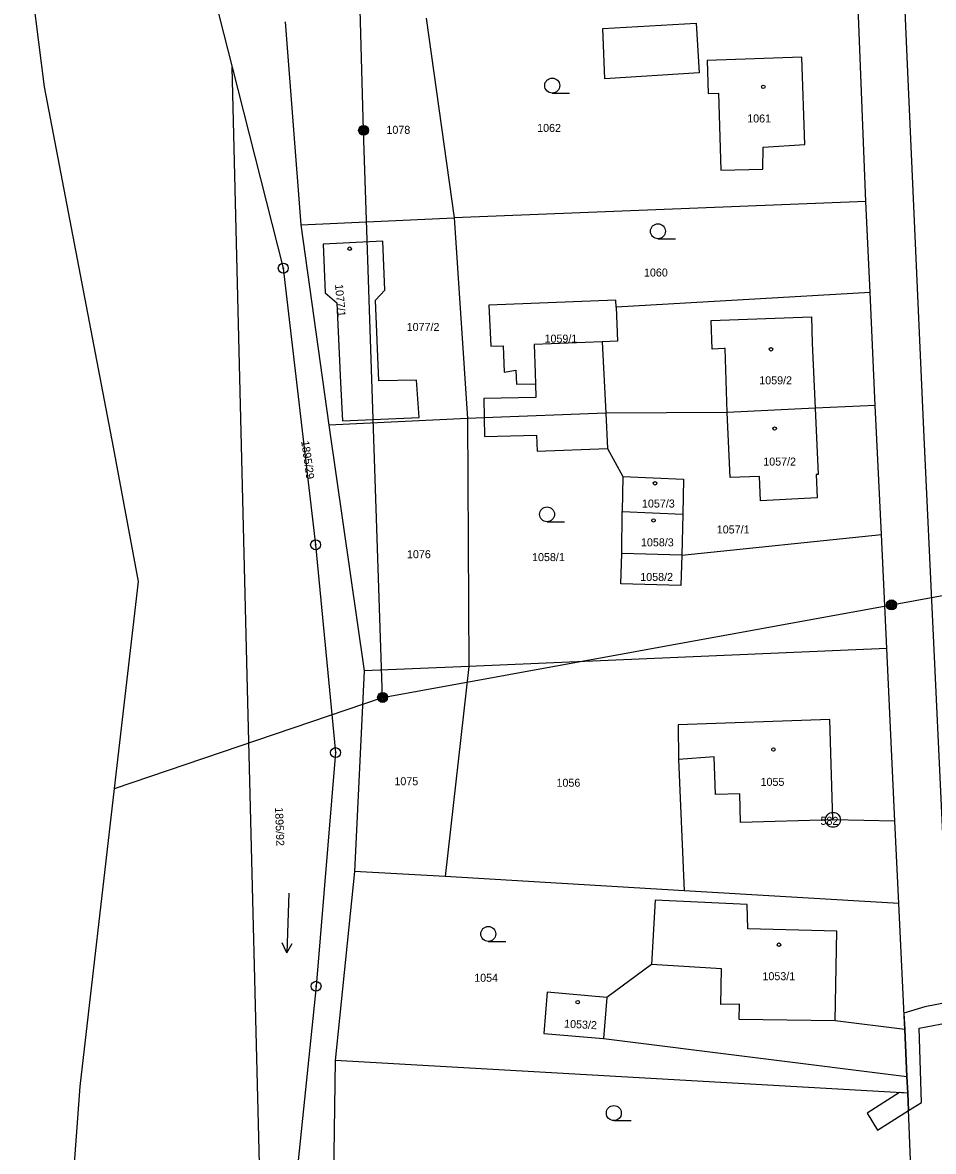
# Model space of a CAD drawing. Extents: x -587171 to -555306, y -1167727 to -1074732.
# Drawn here: x -560163.5 to -560072.1, y -1077081.2 to -1076968 of the extents above; entities that cross this region are included whole.
import ezdxf

# ---------------------------------------------------------------- set-up
doc = ezdxf.new("R2010")
doc.units = 0
for name, color, linetype in [('Hranice parcel', 7, 'Continuous'), ('Parcelní čísla', 7, 'Continuous'), ('Poz předměty', 7, 'Continuous'), ('Vnitřní kresba', 7, 'Continuous'), ('Věcná břemena k části', 7, 'Continuous'), ('Značky bodu BP', 7, 'Continuous'), ('Značky budov', 7, 'Continuous'), ('Značky kultur', 7, 'Continuous')]:
    doc.layers.add(name, color=color, linetype=linetype)

msp = doc.modelspace()

# ---------------------------------------------------------------- linework, layer by layer
at = {"layer": 'Hranice parcel'}
for p, q in [((-560161.27, -1076974.44), (-560163.47, -1076957.02)), ((-560078.91, -1076985.94), (-560079.69, -1076966.43)), ((-560137.16, -1076967.9), (-560135.56, -1076988.25)), ((-560123.01, -1076967.54), (-560120.19, -1076987.58)), ((-560154.36, -1077010.57), (-560161.27, -1076974.44)), ((-560078.91, -1076985.94), (-560120.19, -1076987.58)), ((-560078.49, -1076995.04), (-560078.91, -1076985.94)), ((-560135.56, -1076988.25), (-560120.19, -1076987.58)), ((-560120.19, -1076987.58), (-560118.86, -1077007.69)), ((-560135.56, -1076988.25), (-560132.77, -1077008.35)), ((-560077.98, -1077006.38), (-560078.49, -1076995.04)), ((-560084.01, -1077006.66), (-560092.84, -1077007.08)), ((-560077.98, -1077006.38), (-560084.01, -1077006.66)), ((-560077.36, -1077019.32), (-560077.98, -1077006.38)), ((-560118.86, -1077007.69), (-560132.77, -1077008.35)), ((-560117.18, -1077007.61), (-560118.86, -1077007.69)), ((-560118.86, -1077007.69), (-560118.74, -1077032.55)), ((-560132.77, -1077008.35), (-560129.22, -1077033.01)), ((-560151.86, -1077024.03), (-560154.36, -1077010.57)), ((-560103.3, -1077013.49), (-560103.34, -1077017.02)), ((-560103.39, -1077021.23), (-560103.34, -1077017.02)), ((-560103.34, -1077017.02), (-560097.29, -1077017.28)), ((-560097.29, -1077017.28), (-560097.39, -1077021.41)), ((-560097.39, -1077021.41), (-560077.36, -1077019.32)), ((-560076.82, -1077030.75), (-560077.36, -1077019.32)), ((-560097.39, -1077021.41), (-560103.39, -1077021.23)), ((-560076.82, -1077030.75), (-560118.74, -1077032.55)), ((-560076.01, -1077048.07), (-560076.82, -1077030.75)), ((-560118.74, -1077032.55), (-560129.22, -1077033.01)), ((-560118.74, -1077032.55), (-560121.09, -1077053.63)), ((-560129.22, -1077033.01), (-560130.2, -1077053.11)), ((-560075.62, -1077056.34), (-560076.01, -1077048.07)), ((-560130.2, -1077053.11), (-560132.12, -1077072.06)), ((-560121.09, -1077053.63), (-560130.2, -1077053.11)), ((-560097.14, -1077055.05), (-560121.09, -1077053.63)), ((-560075.62, -1077056.34), (-560097.14, -1077055.05)), ((-560075.02, -1077068.97), (-560075.62, -1077056.34)), ((-560104.89, -1077065.74), (-560105.23, -1077069.86)), ((-560074.8, -1077073.67), (-560075.02, -1077068.97)), ((-560105.23, -1077069.86), (-560074.8, -1077073.67)), ((-560132.12, -1077072.06), (-560132.38, -1077090.08)), ((-560074.72, -1077075.35), (-560132.12, -1077072.06)), ((-560074.72, -1077075.35), (-560074.8, -1077073.67)), ((-560161.15, -1077121.46), (-560157.7, -1077074.67)), ((-560074.22, -1077087.27), (-560074.72, -1077075.35))]:
    msp.add_line(p, q, dxfattribs=at)
for points in [[(-560081.39, -1076838.77), (-560080.61, -1076844.79), (-560078.46, -1076885.64), (-560076.77, -1076926.81), (-560074.77, -1076972.18), (-560073.12, -1077009.56), (-560071.29, -1077047.93), (-560069.41, -1077088.13), (-560067.46, -1077130.16), (-560065.21, -1077169.66), (-560062.46, -1077214.21), (-560061.17, -1077232.38), (-560061.09, -1077233.9), (-560061.7, -1077235.89), (-560062.89, -1077237.55), (-560064.13, -1077238.39)], [(-560145.65, -1076948.58), (-560146.42, -1076956.82), (-560142.45, -1076972.45)], [(-560089.23, -1076980.47), (-560085.03, -1076980.22), (-560085.34, -1076971.45), (-560094.83, -1076971.8), (-560094.74, -1076975.1), (-560093.7, -1076975.07), (-560093.45, -1076982.8), (-560089.25, -1076982.67), (-560089.23, -1076980.47)], [(-560138.09, -1077103.79), (-560139.4, -1077094.33), (-560140.93, -1077034.79), (-560142.45, -1076972.45)], [(-560142.45, -1076972.45), (-560137.33, -1076992.61), (-560134.09, -1077020.35), (-560132.09, -1077041.2), (-560134.05, -1077064.63), (-560138.09, -1077103.79)], [(-560133.33, -1076990.2), (-560133.13, -1076995.07), (-560131.96, -1076996.1), (-560131.58, -1077004.08), (-560131.41, -1077007.92), (-560123.71, -1077007.58), (-560123.98, -1077003.83), (-560127.74, -1077003.9), (-560128.1, -1076995.81), (-560127.15, -1076994.81), (-560127.35, -1076989.91), (-560133.33, -1076990.2)], [(-560078.49, -1076995.04), (-560103.96, -1076996.52), (-560103.99, -1076995.83), (-560116.71, -1076996.33), (-560116.54, -1077000.44), (-560115.29, -1077000.39), (-560115.18, -1077003.05), (-560114.01, -1077002.84)], [(-560092.84, -1077007.08), (-560093.04, -1077000.68), (-560093.14, -1077000.68), (-560094.32, -1077000.73), (-560094.43, -1076997.87), (-560084.39, -1076997.48), (-560084.3, -1077000.14), (-560084.01, -1077006.66)], [(-560114.01, -1077002.84), (-560113.94, -1077004.23), (-560112.03, -1077004.2), (-560112.01, -1077005.58), (-560117.22, -1077005.68), (-560117.18, -1077007.61)], [(-560084.01, -1077006.66), (-560083.71, -1077013.31), (-560083.91, -1077013.32), (-560083.81, -1077015.65), (-560089.47, -1077015.93), (-560089.6, -1077013.52), (-560092.53, -1077013.62), (-560092.84, -1077007.08)], [(-560092.84, -1077007.08), (-560105.01, -1077007.17), (-560117.18, -1077007.61)], [(-560117.18, -1077007.61), (-560117.15, -1077009.51), (-560111.93, -1077009.35), (-560111.88, -1077010.95), (-560104.84, -1077010.71), (-560103.3, -1077013.49)], [(-560103.3, -1077013.49), (-560097.2, -1077013.78), (-560097.29, -1077017.28)], [(-560097.39, -1077021.41), (-560097.48, -1077024.44), (-560103.48, -1077024.26), (-560103.39, -1077021.23)], [(-560157.7, -1077074.67), (-560154.26, -1077044.8), (-560151.86, -1077024.03)], [(-560076.01, -1077048.07), (-560082.22, -1077047.94), (-560082.52, -1077037.87), (-560097.74, -1077038.4), (-560097.7, -1077041.88), (-560097.14, -1077055.05)], [(-560075.02, -1077068.97), (-560082.01, -1077068.1), (-560081.83, -1077059.09), (-560090.77, -1077058.87), (-560090.82, -1077056.42), (-560100.06, -1077055.98), (-560100.43, -1077062.43), (-560104.89, -1077065.74)], [(-560104.89, -1077065.74), (-560110.86, -1077065.22), (-560111.2, -1077069.38), (-560105.23, -1077069.86)]]:
    msp.add_lwpolyline(points, dxfattribs=at)
at = {"layer": 'Poz předměty'}
for p, q in [((-560129.28, -1076978.79), (-560131.04, -1076915.53)), ((-560127.37, -1077035.66), (-560129.28, -1076978.79)), ((-560076.35, -1077026.38), (-560022.67, -1077016.38)), ((-560127.37, -1077035.66), (-560076.35, -1077026.38)), ((-560154.26, -1077044.8), (-560127.37, -1077035.66))]:
    msp.add_line(p, q, dxfattribs=at)
for centre, radius in [((-560129.28, -1076978.79), 0.5), ((-560129.28, -1076978.79), 0.5), ((-560129.28, -1076978.79), 0.4), ((-560129.28, -1076978.79), 0.4), ((-560129.28, -1076978.79), 0.3), ((-560129.28, -1076978.79), 0.3), ((-560129.28, -1076978.79), 0.2), ((-560129.28, -1076978.79), 0.2), ((-560129.28, -1076978.79), 0.1), ((-560129.28, -1076978.79), 0.1), ((-560076.35, -1077026.38), 0.5), ((-560076.35, -1077026.38), 0.4), ((-560076.35, -1077026.38), 0.3), ((-560076.35, -1077026.38), 0.2), ((-560076.35, -1077026.38), 0.1), ((-560127.37, -1077035.66), 0.5), ((-560127.37, -1077035.66), 0.5), ((-560127.37, -1077035.66), 0.4), ((-560127.37, -1077035.66), 0.4), ((-560127.37, -1077035.66), 0.3), ((-560127.37, -1077035.66), 0.3), ((-560127.37, -1077035.66), 0.2), ((-560127.37, -1077035.66), 0.2), ((-560127.37, -1077035.66), 0.1), ((-560127.37, -1077035.66), 0.1)]:
    msp.add_circle(centre, radius, dxfattribs=at)
at = {"layer": 'Vnitřní kresba'}
for p, q in [((-560105.31, -1076968.59), (-560095.92, -1076968.04)), ((-560095.92, -1076968.04), (-560095.65, -1076973.03)), ((-560105.08, -1076973.63), (-560105.31, -1076968.59)), ((-560095.65, -1076973.03), (-560105.08, -1076973.63)), ((-560103.96, -1076996.52), (-560103.83, -1076999.94)), ((-560105.36, -1077000), (-560112.18, -1077000.27)), ((-560103.83, -1076999.94), (-560105.36, -1077000)), ((-560105.36, -1077000), (-560105.01, -1077007.17)), ((-560112.18, -1077000.27), (-560112.07, -1077003.15)), ((-560112.07, -1077003.15), (-560112.03, -1077004.2)), ((-560105.01, -1077007.17), (-560104.84, -1077010.71)), ((-560094.14, -1077041.61), (-560097.7, -1077041.88)), ((-560093.99, -1077045.39), (-560094.14, -1077041.61)), ((-560091.56, -1077045.34), (-560093.99, -1077045.39)), ((-560091.48, -1077048.22), (-560091.56, -1077045.34)), ((-560082.22, -1077047.94), (-560091.48, -1077048.22)), ((-560093.4, -1077062.89), (-560100.43, -1077062.43)), ((-560093.48, -1077066.47), (-560093.4, -1077062.89)), ((-560091.58, -1077066.41), (-560093.48, -1077066.47)), ((-560091.61, -1077067.96), (-560091.58, -1077066.41)), ((-560082.01, -1077068.1), (-560091.61, -1077067.96))]:
    msp.add_line(p, q, dxfattribs=at)
at = {"layer": 'Věcná břemena k části'}
for points in [[(-560070.45, -1077066.2), (-560073, -1077066.69), (-560075.1, -1077067.32), (-560075.02, -1077068.97), (-560074.8, -1077073.67), (-560074.72, -1077075.35), (-560074.65, -1077077.1), (-560073.34, -1077076.28), (-560073.57, -1077068.84), (-560070.07, -1077068.16), (-560061.36, -1077067.5), (-560061.49, -1077065.51)], [(-560074.65, -1077077.1), (-560074.72, -1077075.35), (-560075.54, -1077075.3), (-560078.8, -1077077.36), (-560077.74, -1077079.05)]]:
    msp.add_lwpolyline(points, close=True, dxfattribs=at)
at = {"layer": 'Značky bodu BP'}
for centre, radius in [((-560137.33, -1076992.61), 0.5), ((-560137.33, -1076992.61), 0.0303), ((-560134.09, -1077020.35), 0.5), ((-560134.09, -1077020.35), 0.0303), ((-560132.09, -1077041.2), 0.5), ((-560132.09, -1077041.2), 0.0303), ((-560082.22, -1077047.94), 0.75), ((-560082.22, -1077047.94), 0.03), ((-560134.05, -1077064.63), 0.5), ((-560134.05, -1077064.63), 0.0303)]:
    msp.add_circle(centre, radius, dxfattribs=at)
at = {"layer": 'Značky budov'}
for centre in [(-560089.21, -1076974.42), (-560130.67, -1076990.66), (-560088.44, -1077000.75), (-560088.07, -1077008.7), (-560100.07, -1077014.19), (-560100.22, -1077017.91), (-560088.19, -1077040.88), (-560087.63, -1077060.46), (-560107.81, -1077066.23)]:
    msp.add_circle(centre, 0.175, dxfattribs=at)
at = {"layer": 'Značky kultur'}
for p, q in [((-560110.37, -1076975.05), (-560108.62, -1076975.05)), ((-560099.77, -1076989.66), (-560098.02, -1076989.66)), ((-560110.89, -1077018.05), (-560109.14, -1077018.05)), ((-560136.76, -1077055.29), (-560136.97, -1077061.28)), ((-560116.78, -1077060.13), (-560115.03, -1077060.13)), ((-560136.97, -1077061.28), (-560137.44, -1077060.29)), ((-560136.97, -1077061.28), (-560136.44, -1077060.33)), ((-560104.19, -1077078.1), (-560102.44, -1077078.1))]:
    msp.add_line(p, q, dxfattribs=at)
for centre in [(-560110.37, -1076974.3), (-560099.77, -1076988.91), (-560110.89, -1077017.3), (-560116.78, -1077059.38), (-560104.19, -1077077.35)]:
    msp.add_circle(centre, 0.75, dxfattribs=at)

# ---------------------------------------------------------------- texts
at = {"layer": 'Parcelní čísla'}
for s, p in [('1061', (-560090.82, -1076978)), ('1078', (-560126.99, -1076979.14)), ('1062', (-560111.88, -1076978.95)), ('1060', (-560101.17, -1076993.45)), ('1077/2', (-560124.96, -1076998.91)), ('1059/1', (-560111.14, -1077000.08)), ('1059/2', (-560089.61, -1077004.26)), ('1057/2', (-560089.21, -1077012.41)), ('1057/3', (-560101.37, -1077016.62)), ('1057/1', (-560093.87, -1077019.22)), ('1058/3', (-560101.47, -1077020.51)), ('1076', (-560124.93, -1077021.7)), ('1058/1', (-560112.39, -1077021.99)), ('1058/2', (-560101.54, -1077023.98)), ('1075', (-560126.19, -1077044.47)), ('1056', (-560109.94, -1077044.62)), ('1055', (-560089.48, -1077044.53)), ('1054', (-560118.19, -1077064.18)), ('1053/1', (-560089.29, -1077064.02))]:
    msp.add_text(s, height=0.803, dxfattribs=at).set_placement(p)
for s, rotation, p in [('1077/1', 275, (-560132.15, -1076994.25)), ('1895/29', 278, (-560135.54, -1077009.97)), ('1895/92', 272, (-560138.16, -1077046.69)), ('1053/2', 357, (-560109.19, -1077068.77))]:
    msp.add_text(s, height=0.803, rotation=rotation, dxfattribs=at).set_placement(p)
at = {"layer": 'Značky bodu BP'}
msp.add_text('582', height=0.803, dxfattribs=at).set_placement((-560083.47, -1077048.44))

doc.saveas('drawing.dxf')
